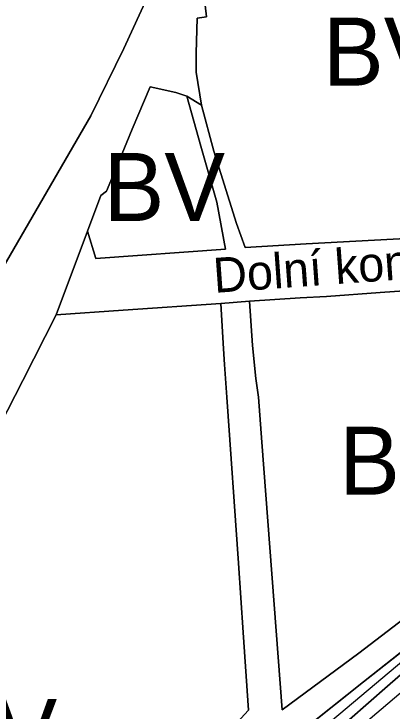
# Model space of a CAD drawing. Extents: x -555509 to -553005, y -1186756 to -1182560.
# Drawn here: x -554629.7 to -554551.9, y -1185321.2 to -1185177.8 of the extents above; entities that cross this region are included whole.
import ezdxf

# ---------------------------------------------------------------- set-up
doc = ezdxf.new("R2010")
doc.units = 0
for name, color, linetype in [('Level 15', 7, 'Continuous'), ('Level 31', 7, 'Continuous'), ('Level 52', 7, 'Continuous'), ('Level 57', 7, 'Continuous'), ('Level 59', 7, 'Continuous'), ('Level 6', 7, 'Continuous'), ('OBRYS_PLOCH', 7, 'Continuous'), ('stav_BV', 7, 'Continuous'), ('stav_DS', 7, 'Continuous'), ('stav_PU', 7, 'Continuous'), ('stav_WT', 7, 'Continuous')]:
    doc.layers.add(name, color=color, linetype=linetype)

msp = doc.modelspace()

# ---------------------------------------------------------------- linework, layer by layer
at = {"layer": 'Level 15'}
for points in [[(-554591.08, -1185196.55), (-554592.18, -1185189.75), (-554592.19, -1185188.51), (-554592.21, -1185185.83), (-554591.98, -1185178.64), (-554590.1, -1185178.4), (-554590.75, -1185172.34), (-554591.27, -1185168.14), (-554592.41, -1185167.95), (-554591.42, -1185160.99), (-554589.41, -1185146.9), (-554589.05, -1185144.39), (-554588.35, -1185138.49), (-554579.27, -1185138.58), (-554578.72, -1185132.96)], [(-554598.76, -1185166.79), (-554607.1, -1185184.92), (-554613.87, -1185198.73), (-554631.94, -1185230), (-554645.24, -1185255.79), (-554660.25, -1185284.19), (-554660.25, -1185284.19)], [(-554614.52, -1185222.49), (-554611.78, -1185215.14), (-554610.62, -1185214.24), (-554608.07, -1185207.99), (-554605.34, -1185201.46), (-554601.65, -1185192.77), (-554596.42, -1185193.91), (-554594.11, -1185194.73)], [(-554594.11, -1185194.73), (-554591.26, -1185205), (-554587.95, -1185216.53), (-554586.19, -1185226.17), (-554612.87, -1185228.13)], [(-554594.11, -1185194.73), (-554591.08, -1185196.55)], [(-554591.08, -1185196.55), (-554594.11, -1185194.73)], [(-554594.11, -1185194.73), (-554591.08, -1185196.55)], [(-554582.13, -1185225.84), (-554583.89, -1185220.91), (-554588.57, -1185206.03), (-554591.08, -1185196.55)], [(-554509.28, -1185221.24), (-554522.04, -1185222.15), (-554527.08, -1185222.5), (-554541.46, -1185223.57), (-554569.58, -1185225.06), (-554582.13, -1185225.84)], [(-554614.52, -1185222.49), (-554621, -1185239.68)], [(-554614.52, -1185222.49), (-554621, -1185239.68)], [(-554621, -1185239.68), (-554614.52, -1185222.49)], [(-554612.87, -1185228.13), (-554614.52, -1185222.49)], [(-554554.4, -1185235.07), (-554549.42, -1185234.73)], [(-554581.21, -1185236.88), (-554570.85, -1185236.18), (-554565.43, -1185235.89)], [(-554565.43, -1185235.89), (-554554.4, -1185235.07)], [(-554621, -1185239.68), (-554607.25, -1185238.73), (-554587.16, -1185237.33)], [(-554581.21, -1185236.88), (-554587.16, -1185237.33)], [(-554587.16, -1185237.33), (-554581.21, -1185236.88)], [(-554587.16, -1185237.33), (-554586.6, -1185246.65), (-554586.41, -1185249.88), (-554585.87, -1185256.63), (-554583.52, -1185290.79)], [(-554580.62, -1185245.97), (-554581.21, -1185236.88)], [(-554680.05, -1185391.93), (-554677.6, -1185383.35), (-554671.14, -1185360.64), (-554665.38, -1185339.39), (-554660.73, -1185322.02), (-554657.69, -1185310.75), (-554654.76, -1185305.13), (-554646.4, -1185289.14), (-554639.48, -1185275.83), (-554632.63, -1185262.48), (-554627.88, -1185253.22), (-554621, -1185239.68)], [(-554574.52, -1185320.93), (-554578.7, -1185265.9), (-554579.41, -1185256.63), (-554579.96, -1185252.77), (-554580.62, -1185245.97)], [(-554583.52, -1185290.79), (-554582.54, -1185305.03), (-554581.44, -1185321.01), (-554595.16, -1185336), (-554594.02, -1185336.6), (-554588.35, -1185339.59)], [(-554543.63, -1185297.74), (-554558.77, -1185309.31), (-554574.52, -1185320.93)], [(-554557.8, -1185315.23), (-554542.74, -1185303.24)], [(-554570.88, -1185325.6), (-554557.8, -1185315.23)]]:
    msp.add_lwpolyline(points, dxfattribs=at)
at = {"layer": 'Level 31'}
msp.add_lwpolyline([(-554445.49, -1185223.21), (-554454.96, -1185233.2), (-554483.05, -1185256.78), (-554490.83, -1185263.4), (-554522.76, -1185291.29), (-554542.15, -1185304.6), (-554577.54, -1185334.32), (-554633.5, -1185381.96), (-554668, -1185411.5), (-554681.46, -1185422.71), (-554708.78, -1185438.76), (-554758.85, -1185465.95), (-554795.57, -1185486.43), (-554821.6, -1185495.33), (-554849.36, -1185501.68)], dxfattribs=at)
at = {"layer": 'Level 52'}
msp.add_lwpolyline([(-554582.75, -1185345.07), (-554539.62, -1185308.46), (-554537.2, -1185310.71), (-554534.53, -1185313.19), (-554532.62, -1185314.97), (-554528.56, -1185318.75), (-554519.81, -1185327.95)], dxfattribs=at)
at = {"layer": 'Level 6'}
msp.add_lwpolyline([(-554582.75, -1185345.07), (-554539.62, -1185308.46), (-554537.2, -1185310.71), (-554534.53, -1185313.19), (-554532.62, -1185314.97), (-554528.56, -1185318.75), (-554519.81, -1185327.95)], dxfattribs=at)
at = {"layer": 'OBRYS_PLOCH'}
for p, q in [((-554612.87, -1185228.13), (-554586.19, -1185226.17)), ((-554582.13, -1185225.84), (-554569.58, -1185225.06))]:
    msp.add_line(p, q, dxfattribs=at)
for points in [[(-554660.25, -1185284.19), (-554645.24, -1185255.79), (-554631.94, -1185230), (-554613.87, -1185198.73), (-554607.1, -1185184.92), (-554598.76, -1185166.79)], [(-554590.75, -1185172.34), (-554590.1, -1185178.4), (-554591.98, -1185178.64), (-554592.21, -1185185.83), (-554592.19, -1185188.51), (-554592.18, -1185189.75), (-554591.08, -1185196.55), (-554588.57, -1185206.03), (-554583.89, -1185220.91), (-554582.13, -1185225.84)], [(-554569.58, -1185225.06), (-554541.46, -1185223.57), (-554527.08, -1185222.5), (-554522.04, -1185222.15), (-554509.28, -1185221.24), (-554511.57, -1185206.96), (-554513.23, -1185196.57), (-554511.53, -1185190.38), (-554506.95, -1185179.58), (-554505.75, -1185177.03)], [(-554586.19, -1185226.17), (-554587.95, -1185216.53), (-554591.26, -1185205), (-554594.11, -1185194.73), (-554596.42, -1185193.91), (-554601.65, -1185192.77), (-554605.34, -1185201.46), (-554608.07, -1185207.99), (-554610.62, -1185214.24), (-554611.78, -1185215.14), (-554614.52, -1185222.49), (-554612.87, -1185228.13)], [(-554594.11, -1185194.73), (-554591.08, -1185196.55)], [(-554620.16, -1185374.01), (-554584.15, -1185343.5), (-554552.85, -1185316.09), (-554540.6, -1185305.36), (-554521.74, -1185291.99), (-554497.35, -1185271.02), (-554489.84, -1185263.62), (-554468.69, -1185246.34), (-554454.15, -1185233.99), (-554451.29, -1185231.91), (-554446.68, -1185227.84), (-554442.98, -1185223.48), (-554446.15, -1185220.07)], [(-554446.15, -1185220.07), (-554449.59, -1185224.49), (-554455.82, -1185232.07), (-554498.97, -1185269.16), (-554523.34, -1185290.16), (-554542.74, -1185303.24), (-554557.8, -1185315.23), (-554570.88, -1185325.6), (-554588.35, -1185339.59)], [(-554614.52, -1185222.49), (-554621, -1185239.68)], [(-554549.42, -1185234.73), (-554554.4, -1185235.07), (-554565.43, -1185235.89), (-554570.85, -1185236.18), (-554581.21, -1185236.88), (-554580.62, -1185245.97), (-554579.96, -1185252.77), (-554579.41, -1185256.63), (-554578.7, -1185265.9), (-554574.52, -1185320.93)], [(-554588.35, -1185339.59), (-554594.02, -1185336.6), (-554595.16, -1185336), (-554581.44, -1185321.01), (-554582.54, -1185305.03), (-554583.52, -1185290.79), (-554585.87, -1185256.63), (-554586.41, -1185249.88), (-554586.6, -1185246.65), (-554587.16, -1185237.33), (-554607.25, -1185238.73), (-554621, -1185239.68), (-554627.88, -1185253.22), (-554632.63, -1185262.48), (-554639.48, -1185275.83), (-554646.4, -1185289.14), (-554654.76, -1185305.13), (-554657.69, -1185310.75), (-554660.73, -1185322.02), (-554665.38, -1185339.39), (-554671.14, -1185360.64), (-554677.6, -1185383.35), (-554680.05, -1185391.93)], [(-554574.52, -1185320.93), (-554558.77, -1185309.31), (-554543.63, -1185297.74)], [(-554540.6, -1185305.36), (-554552.85, -1185316.09), (-554584.15, -1185343.5), (-554620.16, -1185374.01)]]:
    msp.add_lwpolyline(points, dxfattribs=at)
at = {"layer": 'stav_BV'}
for p, q in [((-554612.87, -1185228.13), (-554586.19, -1185226.17)), ((-554582.13, -1185225.84), (-554569.58, -1185225.06))]:
    msp.add_line(p, q, dxfattribs=at)
for points in [[(-554660.25, -1185284.19), (-554645.24, -1185255.79), (-554631.94, -1185230), (-554613.87, -1185198.73), (-554607.1, -1185184.92), (-554598.76, -1185166.79)], [(-554590.75, -1185172.34), (-554590.1, -1185178.4), (-554591.98, -1185178.64), (-554592.21, -1185185.83), (-554592.19, -1185188.51), (-554592.18, -1185189.75), (-554591.08, -1185196.55), (-554588.57, -1185206.03), (-554583.89, -1185220.91), (-554582.13, -1185225.84)], [(-554569.58, -1185225.06), (-554541.46, -1185223.57), (-554527.08, -1185222.5), (-554522.04, -1185222.15), (-554509.28, -1185221.24), (-554511.57, -1185206.96), (-554513.23, -1185196.57), (-554511.53, -1185190.38), (-554506.95, -1185179.58), (-554505.75, -1185177.03)], [(-554586.19, -1185226.17), (-554587.95, -1185216.53), (-554591.26, -1185205), (-554594.11, -1185194.73), (-554596.42, -1185193.91), (-554601.65, -1185192.77), (-554605.34, -1185201.46), (-554608.07, -1185207.99), (-554610.62, -1185214.24), (-554611.78, -1185215.14), (-554614.52, -1185222.49), (-554612.87, -1185228.13)], [(-554549.42, -1185234.73), (-554554.4, -1185235.07), (-554565.43, -1185235.89), (-554570.85, -1185236.18), (-554581.21, -1185236.88), (-554580.62, -1185245.97), (-554579.96, -1185252.77), (-554579.41, -1185256.63), (-554578.7, -1185265.9), (-554574.52, -1185320.93)], [(-554588.35, -1185339.59), (-554594.02, -1185336.6), (-554595.16, -1185336), (-554581.44, -1185321.01), (-554582.54, -1185305.03), (-554583.52, -1185290.79), (-554585.87, -1185256.63), (-554586.41, -1185249.88), (-554586.6, -1185246.65), (-554587.16, -1185237.33), (-554607.25, -1185238.73), (-554621, -1185239.68), (-554627.88, -1185253.22), (-554632.63, -1185262.48), (-554639.48, -1185275.83), (-554646.4, -1185289.14), (-554654.76, -1185305.13), (-554657.69, -1185310.75), (-554660.73, -1185322.02), (-554665.38, -1185339.39), (-554671.14, -1185360.64), (-554677.6, -1185383.35), (-554680.05, -1185391.93)], [(-554574.52, -1185320.93), (-554558.77, -1185309.31), (-554543.63, -1185297.74)]]:
    msp.add_lwpolyline(points, dxfattribs=at)
at = {"layer": 'stav_DS'}
for p, q in [((-554540.6, -1185305.36), (-554552.85, -1185316.09)), ((-554552.85, -1185316.09), (-554584.15, -1185343.5))]:
    msp.add_line(p, q, dxfattribs=at)
at = {"layer": 'stav_PU'}
for p, q in [((-554594.11, -1185194.73), (-554591.26, -1185205)), ((-554612.87, -1185228.13), (-554614.52, -1185222.49)), ((-554554.4, -1185235.07), (-554549.42, -1185234.73)), ((-554565.43, -1185235.89), (-554554.4, -1185235.07)), ((-554580.62, -1185245.97), (-554581.21, -1185236.88)), ((-554557.8, -1185315.23), (-554542.74, -1185303.24)), ((-554570.88, -1185325.6), (-554557.8, -1185315.23))]:
    msp.add_line(p, q, dxfattribs=at)
for points in [[(-554591.08, -1185196.55), (-554592.18, -1185189.75), (-554592.19, -1185188.51), (-554592.21, -1185185.83), (-554591.98, -1185178.64), (-554590.1, -1185178.4), (-554590.75, -1185172.34), (-554591.27, -1185168.14), (-554592.41, -1185167.95), (-554591.42, -1185160.99), (-554589.41, -1185146.9), (-554589.05, -1185144.39), (-554588.35, -1185138.49), (-554579.27, -1185138.58), (-554578.72, -1185132.96)], [(-554598.76, -1185166.79), (-554607.1, -1185184.92), (-554613.87, -1185198.73), (-554631.94, -1185230), (-554645.24, -1185255.79), (-554660.25, -1185284.19)], [(-554614.52, -1185222.49), (-554611.78, -1185215.14), (-554610.62, -1185214.24), (-554608.07, -1185207.99), (-554605.34, -1185201.46), (-554601.65, -1185192.77), (-554596.42, -1185193.91), (-554594.11, -1185194.73)], [(-554594.11, -1185194.73), (-554591.08, -1185196.55)], [(-554582.13, -1185225.84), (-554583.89, -1185220.91), (-554588.57, -1185206.03), (-554591.08, -1185196.55)], [(-554591.26, -1185205), (-554587.95, -1185216.53), (-554586.19, -1185226.17), (-554612.87, -1185228.13)], [(-554522.04, -1185222.15), (-554527.08, -1185222.5), (-554541.46, -1185223.57), (-554569.58, -1185225.06), (-554582.13, -1185225.84)], [(-554614.52, -1185222.49), (-554621, -1185239.68)], [(-554581.21, -1185236.88), (-554570.85, -1185236.18), (-554565.43, -1185235.89)], [(-554621, -1185239.68), (-554607.25, -1185238.73), (-554587.16, -1185237.33)], [(-554587.16, -1185237.33), (-554586.6, -1185246.65), (-554586.41, -1185249.88), (-554585.87, -1185256.63), (-554583.52, -1185290.79)], [(-554680.05, -1185391.93), (-554677.6, -1185383.35), (-554671.14, -1185360.64), (-554665.38, -1185339.39), (-554660.73, -1185322.02), (-554657.69, -1185310.75), (-554654.76, -1185305.13), (-554646.4, -1185289.14), (-554639.48, -1185275.83), (-554632.63, -1185262.48), (-554627.88, -1185253.22), (-554621, -1185239.68)], [(-554574.52, -1185320.93), (-554578.7, -1185265.9), (-554579.41, -1185256.63), (-554579.96, -1185252.77), (-554580.62, -1185245.97)], [(-554583.52, -1185290.79), (-554582.54, -1185305.03), (-554581.44, -1185321.01), (-554595.16, -1185336), (-554594.02, -1185336.6), (-554588.35, -1185339.59)], [(-554543.63, -1185297.74), (-554558.77, -1185309.31), (-554574.52, -1185320.93)], [(-554540.6, -1185305.36), (-554552.85, -1185316.09), (-554584.15, -1185343.5), (-554620.16, -1185374.01)], [(-554630.58, -1185386.22), (-554628.38, -1185384.34), (-554626.11, -1185382.4), (-554623.88, -1185380.49), (-554621.67, -1185378.59), (-554619.48, -1185376.72), (-554618.5, -1185375.88), (-554617.32, -1185374.72), (-554613.22, -1185370.7), (-554611.05, -1185369.01), (-554608.79, -1185367.12), (-554606.46, -1185365.33), (-554603.81, -1185363.19), (-554601.51, -1185361.48), (-554582.75, -1185345.07), (-554539.62, -1185308.46), (-554537.2, -1185310.71), (-554534.53, -1185313.19), (-554532.62, -1185314.97)]]:
    msp.add_lwpolyline(points, dxfattribs=at)
at = {"layer": 'stav_WT'}
for points in [[(-554620.16, -1185374.01), (-554584.15, -1185343.5), (-554552.85, -1185316.09), (-554540.6, -1185305.36), (-554521.74, -1185291.99), (-554497.35, -1185271.02), (-554489.84, -1185263.62), (-554468.69, -1185246.34), (-554454.15, -1185233.99), (-554451.29, -1185231.91), (-554446.68, -1185227.84), (-554442.98, -1185223.48), (-554446.15, -1185220.07)], [(-554446.15, -1185220.07), (-554449.59, -1185224.49), (-554455.82, -1185232.07), (-554498.97, -1185269.16), (-554523.34, -1185290.16), (-554542.74, -1185303.24), (-554557.8, -1185315.23), (-554570.88, -1185325.6), (-554588.35, -1185339.59)]]:
    msp.add_lwpolyline(points, dxfattribs=at)

# ---------------------------------------------------------------- texts
at = {"layer": 'Level 57'}
msp.add_text('Dolní konec', height=7.1741, rotation=4.122, dxfattribs=at).set_placement((-554588.44, -1185235.18))
at = {"layer": 'Level 59'}
for p in [(-554566.13, -1185192.53), (-554611.24, -1185220.38), (-554562.8, -1185276.69), (-554645.75, -1185332.7)]:
    msp.add_text('BV', height=14, dxfattribs=at).set_placement(p)

doc.saveas('drawing.dxf')
